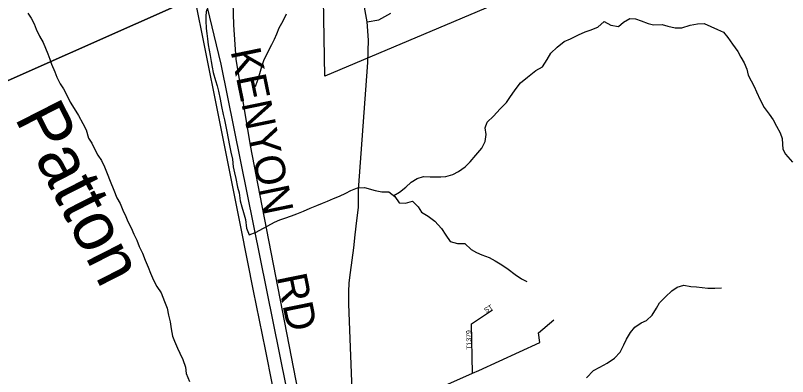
# Model space of a CAD drawing. Extents: x 1624196 to 2029251, y 146837 to 440034.
# Drawn here: x 1863402 to 1871132, y 246689 to 250304 of the extents above; entities that cross this region are included whole.
import ezdxf

# ---------------------------------------------------------------- set-up
doc = ezdxf.new("R2010")
doc.units = 0
for name, color, linetype in [('GM_X_County_Road', 7, 'Continuous'), ('GM_X_Minor_River', 7, 'Continuous'), ('GM_X_Minor_River_Text', 7, 'Continuous'), ('GM_X_Rail_Line', 7, 'Continuous'), ('GM_X_Section', 7, 'Continuous'), ('GM_X_Township', 7, 'Continuous'), ('GM_X_Township_Road', 7, 'Continuous'), ('GM_X_Township_Road_Text', 7, 'Continuous'), ('GM_X_Township_Subdivision', 7, 'Continuous'), ('GM_X_Township_Subdivision_Text', 7, 'Continuous'), ('GM_X_US_Route', 7, 'Continuous')]:
    doc.layers.add(name, color=color, linetype=linetype)

msp = doc.modelspace()

# ---------------------------------------------------------------- linework, layer by layer
at = {"layer": 'GM_X_County_Road'}
msp.add_lwpolyline([(1866778.1, 246378.7), (1866741.2, 247412.5), (1866738, 247536.7), (1866742.6, 247628.8), (1866757.3, 247730.9), (1866788.9, 247979), (1866801.8, 248107.1), (1866818.7, 248251.2), (1866835.6, 248381.3), (1866834.8, 248559.5), (1866930.1, 249832.1), (1866937.9, 250057.2), (1866922.3, 250240.3), (1866871.5, 250522.5), (1866878.5, 250886.9), (1866890.9, 251164.2), (1866906.5, 251376.1), (1866924, 251503.4), (1866942.1, 251783.6)], dxfattribs=at)
at = {"layer": 'GM_X_Minor_River'}
for points in [[(1863524.4, 250328.4), (1863557.9, 250278.1), (1863587.5, 250219.8), (1863609, 250165.5), (1863642.5, 250097.2), (1863677.9, 250032.8), (1863703.5, 249978.5), (1863727, 249920.3), (1863744.5, 249868), (1863764.1, 249815.8), (1863797.5, 249741.4), (1863815.1, 249687.2), (1863848.5, 249620.9), (1863884.1, 249568.5), (1863921.4, 249494.1), (1863951, 249437.8), (1863990.4, 249373.4), (1864031.8, 249303), (1864075.2, 249222.5), (1864108.6, 249158.2)], [(1865313.4, 250364.5), (1865308.9, 250304.4), (1865306.5, 250254.4), (1865309.9, 250174.2), (1865317.5, 250122.1), (1865323, 250070), (1865332.5, 250009.8), (1865340.1, 249955.7), (1865351.7, 249903.5), (1865361.2, 249843.4), (1865372.7, 249785.2), (1865382.3, 249733), (1865403.7, 249652.8), (1865421.2, 249598.5), (1865434.8, 249546.4), (1865450.1, 249466.1), (1865465.5, 249393.9), (1865480.9, 249313.7)], [(1866112.4, 250318.1), (1866079.9, 250248.3), (1866037.4, 250178.5), (1866014.9, 250116.6), (1865992.5, 250062.7), (1865964.1, 250008.9), (1865925.5, 249935.1), (1865884.9, 249851.3), (1865866.4, 249791.3), (1865843.9, 249721.4), (1865825.4, 249655.4), (1865802.9, 249589.5)], [(1867188.7, 248500.5), (1867247.4, 248536.8), (1867309.8, 248586.4), (1867364.2, 248636), (1867424.4, 248673.6), (1867488.5, 248691.1), (1867552.4, 248688.6), (1867660.4, 248687.8), (1867712.4, 248693.4), (1867782.5, 248710.8), (1867836.7, 248742.4), (1867903, 248790), (1867953.4, 248839.7), (1868009.8, 248905.3), (1868070.4, 248976.9), (1868102.9, 249042.8), (1868113.4, 249112.8), (1868106, 249181), (1868124.4, 249234.9), (1868188.8, 249294.5), (1868253.4, 249368.1), (1868317.8, 249431.6), (1868352.2, 249483.4), (1868404.8, 249561.1), (1868459.3, 249628.8), (1868527.7, 249686.4), (1868610.2, 249751.8), (1868678.4, 249791.3), (1868725, 249865.1), (1868761.4, 249926.9), (1868823.9, 249986.5), (1868896.3, 250042), (1868958.5, 250071.5), (1869038.7, 250111), (1869106.9, 250140.5), (1869157, 250156.1), (1869233.2, 250187.5), (1869297.6, 250243.1), (1869363.3, 250208.6), (1869439.1, 250193.9), (1869489.4, 250237.6), (1869553.6, 250273.2), (1869609.6, 250270.7), (1869667.4, 250250.2), (1869737.1, 250223.7), (1869791, 250211.2), (1869877, 250214.6), (1869932.8, 250198.1), (1870006.6, 250181.5), (1870074.6, 250181), (1870156.7, 250208.4), (1870230.8, 250219.8), (1870298.7, 250225.3), (1870362.4, 250192.7), (1870430.2, 250162.2), (1870489.9, 250135.7), (1870535.4, 250083.2), (1870580.9, 250016.8), (1870634.3, 249944.3), (1870665.8, 249885.9), (1870697.3, 249829.6), (1870722.8, 249765.3), (1870736.3, 249705.1), (1870767.8, 249650.8), (1870797.3, 249592.5), (1870820.9, 249540.2), (1870858.3, 249459.9), (1870897.6, 249383.4), (1870949, 249314.9), (1870986.6, 249260.6), (1871022, 249196.2), (1871057.5, 249129.9), (1871077, 249071.6), (1871080.6, 249015.5), (1871086.2, 248965.4), (1871111.7, 248915.1), (1871181.1, 248836.5)], [(1865480.9, 249313.7), (1865494.4, 249259.5), (1865506, 249209.3), (1865519.5, 249143.1), (1865532.9, 249070.9), (1865544.4, 249002.7), (1865557.8, 248934.5), (1865573.3, 248866.3), (1865582.6, 248790.1), (1865594.2, 248730), (1865609.7, 248671.8), (1865625, 248585.5), (1865640.5, 248529.3), (1865651.9, 248449.1), (1865669.4, 248388.9), (1865684.9, 248332.7), (1865704.3, 248260.4), (1865713.7, 248176.3), (1865741.1, 248108), (1865811.3, 248133.4), (1865879.5, 248173), (1865929.7, 248198.6), (1865993.9, 248234.2), (1866048.1, 248257.8), (1866098.2, 248275.4), (1866166.3, 248298.9), (1866220.4, 248318.5), (1866284.6, 248344), (1866352.8, 248373.5), (1866418.9, 248401), (1866475.1, 248424.6), (1866525.2, 248446.3), (1866587.4, 248471.8), (1866645.5, 248495.4), (1866709.7, 248524.9), (1866759.9, 248550.6), (1866826.1, 248578.1), (1866896, 248581.6), (1867003.7, 248552.7), (1867069.6, 248540.2), (1867139.5, 248537.6), (1867201.1, 248491.1), (1867244.6, 248428.6), (1867308.5, 248426.1), (1867378.6, 248445.6), (1867432.1, 248387.1), (1867465.7, 248334.8), (1867535.3, 248294.2), (1867600.9, 248245.6), (1867666.3, 248173), (1867709.7, 248104.6), (1867755.1, 248040.1), (1867828.9, 248021.5), (1867900.9, 248021), (1867964.4, 247962.4), (1868018.1, 247929.9), (1868069.9, 247907.5), (1868143.6, 247880.9), (1868203.3, 247848.4), (1868272.9, 247807.8), (1868336.5, 247765.2), (1868404.1, 247710.6), (1868469.7, 247666.1), (1868521.4, 247639.6)], [(1864108.6, 249158.2), (1864133.9, 249075.9), (1864167.5, 249025.5), (1864199, 248957.2), (1864226.5, 248904.9), (1864262.1, 248852.6), (1864293.6, 248790.2), (1864321, 248721.9), (1864348.4, 248645.6), (1864385.6, 248555.2), (1864417, 248478.8), (1864448.5, 248422.5), (1864478, 248356.2), (1864505.4, 248291.9), (1864527, 248241.6), (1864560.5, 248179.3), (1864588, 248115), (1864615.5, 248054.7), (1864640.9, 247990.4), (1864672.4, 247926.1), (1864699.8, 247853.8), (1864731.2, 247785.4), (1864754.7, 247723.2), (1864784.2, 247652.8), (1864817.6, 247590.5), (1864859.1, 247526.1), (1864894.4, 247439.7), (1864919.8, 247373.4), (1864933.3, 247303.2), (1864950.7, 247237), (1864960.2, 247166.8), (1864975.6, 247094.6), (1864995.1, 247042.4), (1865022.6, 246974.1), (1865046.2, 246923.8), (1865077.7, 246861.5), (1865103, 246783.2), (1865110.5, 246721.1), (1865143.9, 246640.7)], [(1869119.3, 246677.7), (1869187.9, 246749.3), (1869254.1, 246782.8), (1869326.4, 246824.3), (1869398.7, 246871.8), (1869457.1, 246933.4), (1869491.7, 247007.2), (1869518.1, 247063.1), (1869560.6, 247130.9), (1869603, 247184.6), (1869667.3, 247226.1), (1869719.5, 247249.8), (1869775.9, 247303.4), (1869820.4, 247373.1), (1869850.8, 247427), (1869909.2, 247486.6), (1869973.6, 247546.2), (1870025.9, 247585.8), (1870094, 247603.3), (1870163.9, 247590.7), (1870221.8, 247586.3), (1870275.7, 247581.9), (1870335.6, 247573.4), (1870403.6, 247574.9), (1870469.6, 247578.4)]]:
    msp.add_lwpolyline(points, dxfattribs=at)
at = {"layer": 'GM_X_Rail_Line'}
msp.add_lwpolyline([(1864225.2, 255615.2), (1864227.6, 255520.9), (1864232.4, 255425.8), (1864239.7, 255328.3), (1864255, 255201.7), (1864277.6, 255075.2), (1864342.9, 254732.6), (1864442, 254245), (1864513.9, 253886.7), (1864928.8, 251807.6), (1865003.8, 251440.1), (1865105.3, 250930.7), (1865274.6, 250086.8), (1865451.1, 249207.5), (1865659.1, 248170.9), (1865783.2, 247548.7), (1865901.7, 246959.5), (1866042.7, 246254.3)], dxfattribs=at)
at = {"layer": 'GM_X_Section'}
msp.add_lwpolyline([(1866331.8, 254096.9), (1871337.4, 253843.7), (1871311.7, 253337.8), (1871279.5, 252691.8), (1871251.4, 252067.9), (1871230.1, 251695.9), (1870151.3, 251240.3), (1866498.7, 249697.9), (1866477.4, 251049.4), (1866438.9, 252307.4), (1866365.1, 253540.6)], close=True, dxfattribs=at)
at = {"layer": 'GM_X_Township'}
for points in [[(1863301, 246528.5), (1862714.9, 247271.4), (1862100.9, 248148.6), (1861509.1, 248848.3), (1862580.3, 249323.9), (1865292.3, 250528.1), (1865572.9, 250652.7), (1865727.1, 250721.2), (1866434.9, 251035.5), (1866450.4, 251689.5), (1866942.6, 251791.9), (1868357, 252095.4), (1869903.4, 252424.5), (1870787.7, 252612.8), (1870777.5, 251495.4), (1875312.3, 253466.4), (1878340.6, 254803.1), (1879987.6, 255523.4), (1880436.8, 255719.9), (1880982.4, 255958.6), (1882319.5, 256543.4), (1883080.6, 256876.3)], [(1875312.3, 253466.4), (1870777.5, 251495.4), (1870787.7, 252612.8), (1869903.4, 252424.5), (1868357, 252095.4), (1866942.6, 251791.9), (1866450.4, 251689.5), (1866434.9, 251035.5), (1865727.1, 250721.2), (1865572.9, 250652.7), (1865292.3, 250528.1), (1862580.3, 249323.9), (1861509.1, 248848.3), (1861355.8, 249029.6), (1861118.4, 249480.7), (1860989.6, 249941.6), (1860746, 251186.1), (1860722.2, 252254.2), (1860738.2, 252976.8), (1861176.3, 255403.9), (1861269.5, 255936.8)]]:
    msp.add_lwpolyline(points, dxfattribs=at)
at = {"layer": 'GM_X_Township_Road'}
for points in [[(1867754.5, 238418), (1867606.5, 239131.1), (1866702, 243591.4), (1866247.1, 245936.9), (1865460.6, 249817.3), (1865302.4, 250483.4), (1865292.3, 250528.1), (1865259.6, 250697.7)], [(1866763.1, 246183.4), (1867977, 246722.2), (1868039.7, 246750), (1868650.8, 247029.8), (1868638.6, 247126.3), (1868793.6, 247257.6)]]:
    msp.add_lwpolyline(points, dxfattribs=at)
at = {"layer": 'GM_X_Township_Subdivision'}
for points in [[(1866922.3, 250240.3), (1867041.4, 250259.8), (1867160.3, 250326.7)], [(1867977, 246722.2), (1867967.4, 247217.8), (1868178.4, 247356)]]:
    msp.add_lwpolyline(points, dxfattribs=at)
at = {"layer": 'GM_X_US_Route'}
for points in [[(1865521.9, 251955.5), (1865549.9, 251816.4), (1865562, 251594), (1865584, 251381.6), (1865577.4, 251131.8), (1865577.1, 251104.9), (1865570.1, 250752.6), (1865572.9, 250652.7), (1865585.3, 250211.7), (1865607.2, 249867.2), (1865751.4, 249001.9), (1865848.9, 248500.8)], [(1865848.9, 248500.8), (1866230.3, 246541.5), (1866636.5, 244514.3), (1866716, 244099.5), (1867114.8, 242098.8), (1867262.8, 241377.8), (1867420.9, 240622.7), (1867565, 239919.8), (1867645.1, 239505.2), (1868059.7, 237479), (1868112.1, 237230.1), (1868323.8, 236223.8)]]:
    msp.add_lwpolyline(points, dxfattribs=at)

# ---------------------------------------------------------------- texts
at = {"layer": 'GM_X_Minor_River_Text'}
msp.add_text('Patton', height=500.09, rotation=296.9903, dxfattribs=at).set_placement((1863388.2, 249280.8))
at = {"layer": 'GM_X_Township_Road_Text'}
for s, rotation, p in [('KENYON', 281.62861, (1865554.7, 249949.1)), ('RD', 281.50601, (1866016.8, 247691.2))]:
    msp.add_text(s, height=300, rotation=rotation, dxfattribs=at).set_placement(p)
at = {"layer": 'GM_X_Township_Subdivision_Text'}
for s, rotation, p in [('ST', 32.73207, (1868113.7, 247323.6)), ('T1379', 91.59023, (1867968.6, 246959))]:
    msp.add_text(s, height=50, rotation=rotation, dxfattribs=at).set_placement(p)

doc.saveas('drawing.dxf')
